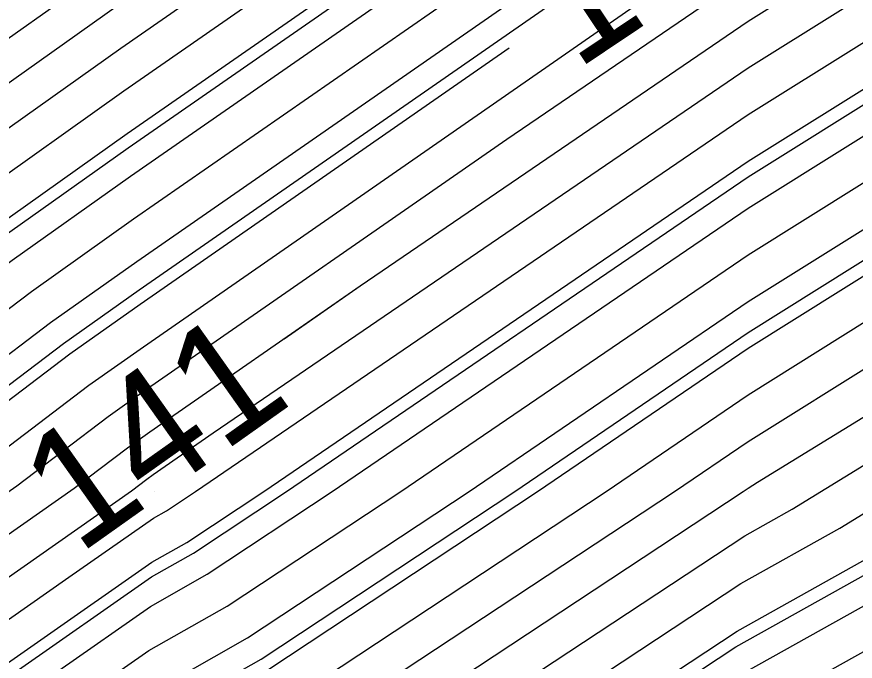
# Model space of a CAD drawing. Extents: x 2354170 to 2357230, y 866100 to 868290.
# Drawn here: x 2356047.67 to 2356061.79, y 866917.15 to 866928.01 of the extents above; entities that cross this region are included whole.
import ezdxf

# ---------------------------------------------------------------- set-up
doc = ezdxf.new("R2010")
doc.units = 0
for name, color, linetype in [('Default', 7, 'Continuous'), ('DTM Contours Major', 7, 'Continuous'), ('DTM Contours Minor', 7, 'Continuous'), ('Exist DTM QL2 LIDAR Elevation Point', 7, 'Continuous')]:
    doc.layers.add(name, color=color, linetype=linetype)

msp = doc.modelspace()

# ---------------------------------------------------------------- linework, layer by layer
at = {"layer": 'Default'}
for points in [[(2356033.301, 866917.208), (2356038.025, 866920.522), (2356045.968, 866926.545), (2356049.307, 866928.912), (2356054.618, 866932.6), (2356055.967, 866933.394), (2356057.671, 866934.31), (2356061.661, 866937.046), (2356066.181, 866939.658), (2356072.298, 866942.76), (2356074.481, 866943.61), (2356078.191, 866945.372), (2356083.241, 866947.187), (2356090.041, 866950.358), (2356096.25, 866952.655), (2356103.415, 866954.36), (2356108.266, 866955.152), (2356112.816, 866955.877), (2356117.584, 866956.311), (2356125.219, 866955.566)], [(2356024.991, 866910.541), (2356034.108, 866916.339), (2356039.954, 866920.439), (2356046.616, 866925.491), (2356049.416, 866927.477), (2356055.903, 866931.98), (2356056.929, 866932.584), (2356058.224, 866933.281), (2356061.26, 866935.362), (2356066.647, 866938.475), (2356073.938, 866942.173), (2356075.655, 866942.842), (2356078.574, 866944.228), (2356082.546, 866945.655), (2356090.45, 866949.341), (2356096.245, 866951.485), (2356104.714, 866953.5), (2356108.606, 866954.136), (2356112.257, 866954.717), (2356117.992, 866955.239), (2356124.329, 866954.621)], [(2356024.52, 866909.55), (2356034.511, 866915.904), (2356040.918, 866920.398), (2356046.94, 866924.964), (2356049.471, 866926.759), (2356056.545, 866931.67), (2356057.409, 866932.179), (2356058.501, 866932.766), (2356061.059, 866934.52), (2356066.88, 866937.884), (2356074.758, 866941.88), (2356076.242, 866942.457), (2356078.765, 866943.655), (2356082.198, 866944.889), (2356090.655, 866948.833), (2356096.242, 866950.9), (2356105.363, 866953.07), (2356108.776, 866953.628), (2356111.977, 866954.138), (2356118.196, 866954.704), (2356123.884, 866954.148)], [(2356041.651, 866920.194), (2356041.882, 866920.356), (2356047.263, 866924.437), (2356049.525, 866926.041), (2356057.187, 866931.36), (2356057.89, 866931.774), (2356058.778, 866932.252), (2356060.858, 866933.678), (2356067.113, 866937.293), (2356075.579, 866941.586), (2356076.83, 866942.073), (2356078.957, 866943.083), (2356081.851, 866944.123), (2356090.859, 866948.324), (2356096.239, 866950.315), (2356106.012, 866952.64), (2356108.946, 866953.119), (2356111.697, 866953.558), (2356118.4, 866954.168), (2356123.439, 866953.676), (2356129.332, 866951.689), (2356132.794, 866950.969)], [(2356023.577, 866907.568), (2356035.318, 866915.035), (2356042.847, 866920.315), (2356047.587, 866923.91), (2356049.58, 866925.323), (2356057.829, 866931.05), (2356058.37, 866931.369), (2356059.055, 866931.737), (2356060.658, 866932.836), (2356067.346, 866936.702), (2356076.399, 866941.293), (2356077.417, 866941.689), (2356079.148, 866942.511), (2356081.503, 866943.358), (2356091.064, 866947.816), (2356096.236, 866949.73), (2356106.661, 866952.21), (2356109.115, 866952.611), (2356111.417, 866952.978), (2356118.604, 866953.632), (2356122.993, 866953.204)], [(2356023.106, 866906.577), (2356035.722, 866914.6), (2356043.811, 866920.274), (2356047.911, 866923.383), (2356049.634, 866924.605), (2356058.471, 866930.74), (2356058.851, 866930.964), (2356059.331, 866931.222), (2356060.457, 866931.994), (2356067.579, 866936.11), (2356077.219, 866940.999), (2356078.004, 866941.305), (2356079.339, 866941.939), (2356081.156, 866942.592), (2356091.268, 866947.307), (2356096.234, 866949.144), (2356107.311, 866951.78), (2356109.285, 866952.103), (2356111.137, 866952.398), (2356118.809, 866953.096), (2356122.548, 866952.731)], [(2356022.635, 866905.587), (2356036.125, 866914.165), (2356044.775, 866920.233), (2356048.235, 866922.856), (2356049.689, 866923.887), (2356059.113, 866930.43), (2356059.332, 866930.559), (2356059.608, 866930.708), (2356060.256, 866931.152), (2356067.812, 866935.519), (2356078.039, 866940.706), (2356078.591, 866940.921), (2356079.53, 866941.367), (2356080.808, 866941.826), (2356091.473, 866946.799), (2356096.231, 866948.559), (2356107.96, 866951.351), (2356109.455, 866951.595), (2356110.857, 866951.818), (2356119.013, 866952.56), (2356122.103, 866952.259)], [(2356021.693, 866903.605), (2356036.932, 866913.296), (2356046.704, 866920.15), (2356048.882, 866921.802), (2356049.798, 866922.451), (2356058.393, 866928.419), (2356059.984, 866929.504), (2356060.792, 866930.01), (2356068.278, 866934.336), (2356079.679, 866940.119), (2356079.766, 866940.153), (2356079.913, 866940.222), (2356080.113, 866940.294), (2356091.881, 866945.782), (2356096.225, 866947.389), (2356109.258, 866950.491), (2356109.794, 866950.578), (2356110.297, 866950.658), (2356119.421, 866951.489), (2356121.213, 866951.314)], [(2356021.222, 866902.614), (2356037.336, 866912.862), (2356047.668, 866920.109), (2356049.206, 866921.275), (2356049.853, 866921.733), (2356055.921, 866925.947), (2356059.984, 866928.718), (2356062.048, 866930.01), (2356068.512, 866933.745), (2356079.079, 866939.105), (2356080.099, 866939.69), (2356080.478, 866939.861), (2356092.086, 866945.274), (2356096.222, 866946.804), (2356109.908, 866950.061), (2356109.964, 866950.07), (2356110.017, 866950.079), (2356119.625, 866950.953), (2356120.768, 866950.841)], [(2356052.168, 866922.585), (2356053.448, 866923.474), (2356059.984, 866927.931), (2356063.304, 866930.01), (2356068.745, 866933.154), (2356077.639, 866937.665), (2356080.283, 866939.181), (2356081.264, 866939.624), (2356092.29, 866944.765), (2356096.219, 866946.219), (2356109.37, 866949.349), (2356109.956, 866949.459), (2356115.356, 866950.01), (2356119.829, 866950.417), (2356120.323, 866950.369), (2356129.523, 866947.266), (2356138.373, 866945.427), (2356144.902, 866944.467)], [(2356020.279, 866900.632), (2356038.143, 866911.992), (2356049.597, 866920.026), (2356049.854, 866920.221), (2356049.962, 866920.297), (2356050.975, 866921.001), (2356059.984, 866927.145), (2356064.56, 866930.01), (2356068.978, 866932.563), (2356076.2, 866936.226), (2356080.466, 866938.672), (2356082.05, 866939.387), (2356092.495, 866944.257), (2356096.217, 866945.634), (2356108.674, 866948.598), (2356109.923, 866948.835), (2356119.852, 866949.847)], [(2356021.872, 866900.954), (2356038.546, 866911.558), (2356048.544, 866918.57), (2356049.968, 866919.564), (2356050.188, 866919.689), (2356050.674, 866920.01), (2356059.984, 866926.359), (2356065.816, 866930.01), (2356069.211, 866931.971), (2356074.76, 866934.786), (2356080.65, 866938.163), (2356082.836, 866939.149), (2356092.699, 866943.749), (2356096.214, 866945.049), (2356107.977, 866947.848), (2356109.891, 866948.21), (2356119.299, 866949.17), (2356120.571, 866949.04)], [(2356025.941, 866902.861), (2356026.957, 866903.496), (2356038.95, 866911.123), (2356046.14, 866916.166), (2356049.942, 866918.821), (2356050.529, 866919.153), (2356051.827, 866920.01), (2356059.984, 866925.573), (2356067.073, 866930.01), (2356069.444, 866931.38), (2356073.32, 866933.346), (2356080.833, 866937.654), (2356083.623, 866938.912), (2356092.904, 866943.24), (2356096.211, 866944.464), (2356107.28, 866947.098), (2356109.858, 866947.585), (2356113.966, 866948.004)], [(2356032.042, 866906.039), (2356039.353, 866910.688), (2356043.737, 866913.763), (2356049.917, 866918.077), (2356050.87, 866918.618), (2356052.98, 866920.01), (2356059.984, 866924.786), (2356068.329, 866930.01), (2356069.677, 866930.789), (2356071.881, 866931.907), (2356081.017, 866937.145), (2356084.409, 866938.675), (2356093.108, 866942.732), (2356096.208, 866943.879), (2356106.584, 866946.348), (2356109.825, 866946.961), (2356118.194, 866947.814), (2356121.516, 866947.476)], [(2356021.946, 866899.08), (2356037.127, 866908.581), (2356039.757, 866910.254), (2356041.334, 866911.36), (2356049.891, 866917.333), (2356051.211, 866918.082), (2356054.133, 866920.01), (2356059.984, 866924), (2356069.585, 866930.01), (2356069.91, 866930.197), (2356070.441, 866930.467), (2356081.2, 866936.636), (2356085.195, 866938.438), (2356093.313, 866942.224), (2356096.205, 866943.294), (2356105.887, 866945.598), (2356109.793, 866946.336), (2356117.642, 866947.137), (2356121.988, 866946.694)], [(2356022.529, 866898.804), (2356039.878, 866909.663), (2356040.173, 866909.824), (2356049.865, 866916.59), (2356051.553, 866917.547), (2356055.286, 866920.01), (2356059.984, 866923.214), (2356068.549, 866928.575), (2356070.112, 866929.534), (2356070.374, 866929.696), (2356070.759, 866930.035), (2356081.384, 866936.127), (2356085.981, 866938.201), (2356093.517, 866941.715), (2356096.203, 866942.709), (2356105.191, 866944.848), (2356109.76, 866945.711), (2356117.089, 866946.459), (2356122.461, 866945.913)], [(2355996.249, 866891.115), (2356000.035, 866893.409), (2356003.156, 866896.068), (2356007.384, 866899.257), (2356016.84, 866904.988), (2356025.462, 866911.532), (2356033.704, 866916.773), (2356038.989, 866920.48), (2356046.292, 866926.018), (2356049.362, 866928.194), (2356055.261, 866932.29), (2356056.448, 866932.989), (2356057.947, 866933.795), (2356061.461, 866936.204), (2356066.414, 866939.067), (2356073.118, 866942.467), (2356075.068, 866943.226), (2356078.383, 866944.8), (2356079.911, 866945.349)], [(2356023.693, 866898.252), (2356039.396, 866908.081), (2356041.039, 866908.977), (2356049.813, 866915.102), (2356052.235, 866916.476), (2356057.591, 866920.01), (2356059.984, 866921.641), (2356064.346, 866924.372), (2356070.486, 866928.141), (2356071.519, 866928.777), (2356073.032, 866930.11), (2356081.751, 866935.109), (2356087.553, 866937.726), (2356093.926, 866940.698), (2356096.197, 866941.538), (2356103.798, 866943.347), (2356109.695, 866944.462), (2356115.984, 866945.104), (2356123.406, 866944.349)], [(2356024.275, 866897.977), (2356039.156, 866907.29), (2356041.472, 866908.554), (2356049.788, 866914.359), (2356052.576, 866915.94), (2356058.744, 866920.01), (2356059.984, 866920.855), (2356062.244, 866922.27), (2356070.673, 866927.445), (2356072.091, 866928.317), (2356074.168, 866930.147), (2356081.934, 866934.6), (2356088.339, 866937.489), (2356094.131, 866940.19), (2356096.194, 866940.953), (2356103.101, 866942.597), (2356109.663, 866943.838), (2356115.432, 866944.426), (2356123.879, 866943.567)], [(2356025.44, 866897.425), (2356038.674, 866905.708), (2356042.338, 866907.707), (2356049.736, 866912.872), (2356053.258, 866914.869), (2356059.925, 866919.267), (2356060.727, 866919.716), (2356071.048, 866926.052), (2356073.235, 866927.398), (2356076.441, 866930.222), (2356082.301, 866933.582), (2356089.912, 866937.015), (2356094.539, 866939.173), (2356096.189, 866939.783), (2356101.708, 866941.097), (2356109.598, 866942.588), (2356114.327, 866943.071), (2356124.824, 866942.003)], [(2356026.022, 866897.149), (2356038.433, 866904.917), (2356042.771, 866907.284), (2356049.71, 866912.128), (2356053.599, 866914.334), (2356059.861, 866918.465), (2356061.53, 866919.397), (2356071.235, 866925.355), (2356073.807, 866926.938), (2356077.577, 866930.259), (2356082.485, 866933.073), (2356090.698, 866936.778), (2356094.744, 866938.665), (2356096.186, 866939.198), (2356101.012, 866940.347), (2356109.565, 866941.964), (2356113.774, 866942.393), (2356125.296, 866941.221)], [(2356009.937, 866888.393), (2356010.093, 866888.528), (2356010.61, 866888.924), (2356019.42, 866895.602), (2356023.111, 866898.528), (2356039.637, 866908.872), (2356040.606, 866909.401), (2356049.839, 866915.846), (2356051.894, 866917.011), (2356056.438, 866920.01), (2356059.984, 866922.428), (2356066.448, 866926.473), (2356070.299, 866928.838), (2356070.946, 866929.236), (2356071.896, 866930.072), (2356081.567, 866935.618), (2356086.767, 866937.964), (2356093.722, 866941.207), (2356094.399, 866941.457)], [(2356027.187, 866896.598), (2356037.951, 866903.336), (2356043.637, 866906.437), (2356049.659, 866910.641), (2356054.282, 866913.263), (2356059.733, 866916.859), (2356063.138, 866918.761), (2356071.609, 866923.962), (2356074.951, 866926.019), (2356079.85, 866930.333), (2356082.852, 866932.055), (2356092.27, 866936.304), (2356095.153, 866937.648), (2356096.18, 866938.028), (2356099.618, 866938.846), (2356109.5, 866940.714), (2356112.67, 866941.038), (2356126.242, 866939.657)], [(2356012.428, 866888.079), (2356019.105, 866893.141), (2356024.858, 866897.701), (2356038.915, 866906.499), (2356041.905, 866908.13), (2356049.762, 866913.615), (2356052.917, 866915.405), (2356059.897, 866920.01), (2356059.984, 866920.069), (2356060.142, 866920.168), (2356070.86, 866926.748), (2356072.663, 866927.858), (2356075.304, 866930.184), (2356082.118, 866934.091), (2356089.125, 866937.252), (2356094.335, 866939.682), (2356096.191, 866940.368), (2356097.11, 866940.587)], [(2356027.769, 866896.322), (2356037.711, 866902.545), (2356044.07, 866906.014), (2356049.633, 866909.897), (2356054.623, 866912.727), (2356059.669, 866916.056), (2356063.941, 866918.443), (2356071.796, 866923.266), (2356075.523, 866925.56), (2356080.986, 866930.371), (2356083.035, 866931.546), (2356093.056, 866936.066), (2356095.357, 866937.14), (2356096.177, 866937.443), (2356098.922, 866938.096), (2356109.467, 866940.09), (2356112.117, 866940.36), (2356126.714, 866938.875)], [(2356014.936, 866887.758), (2356018.791, 866890.679), (2356026.604, 866896.874), (2356038.192, 866904.126), (2356043.204, 866906.86), (2356049.684, 866911.384), (2356053.941, 866913.798), (2356059.797, 866917.662), (2356062.334, 866919.079), (2356071.422, 866924.659), (2356074.379, 866926.479), (2356078.713, 866930.296), (2356082.668, 866932.564), (2356091.484, 866936.541), (2356094.948, 866938.156), (2356096.183, 866938.613), (2356099.892, 866939.496)], [(2355974.488, 866869.712), (2355974.905, 866870.008), (2355980.15, 866873.994), (2355989.46, 866880.513), (2355989.709, 866880.857), (2355994.132, 866884.246), (2356000.013, 866887.81), (2356006.365, 866893.221), (2356014.968, 866899.71), (2356018.732, 866901.991), (2356022.164, 866904.596), (2356036.529, 866913.731), (2356045.74, 866920.191), (2356048.559, 866922.329), (2356049.744, 866923.169), (2356055.96, 866927.485)]]:
    msp.add_lwpolyline(points, dxfattribs=at)
at = {"layer": 'DTM Contours Major'}
msp.add_lwpolyline([(2356026.003, 866902.685), (2356028.652, 866904.344), (2356039.084, 866910.978), (2356045.339, 866915.365), (2356049.934, 866918.573), (2356050.643, 866918.975), (2356052.211, 866920.01), (2356059.984, 866925.311), (2356067.491, 866930.01), (2356069.521, 866931.183), (2356072.84, 866932.866), (2356080.895, 866937.484), (2356083.885, 866938.833), (2356092.972, 866943.071), (2356096.21, 866944.269), (2356107.048, 866946.848), (2356109.847, 866947.377), (2356114.035, 866947.804)], dxfattribs=at)
at = {"layer": 'DTM Contours Minor'}
for points in [[(2356039.047, 866920.524), (2356046.292, 866926.018), (2356049.362, 866928.194), (2356055.261, 866932.29), (2356056.448, 866932.989), (2356057.947, 866933.795), (2356061.461, 866936.204), (2356066.414, 866939.067), (2356073.118, 866942.467), (2356075.068, 866943.226), (2356078.383, 866944.8), (2356082.894, 866946.421), (2356090.246, 866949.849), (2356096.248, 866952.07), (2356104.065, 866953.93), (2356108.436, 866954.644), (2356112.536, 866955.297), (2356117.788, 866955.775), (2356124.774, 866955.093)], [(2356025.871, 866907.184), (2356036.394, 866913.876), (2356045.418, 866920.205), (2356048.451, 866922.505), (2356049.725, 866923.408), (2356059.541, 866930.224), (2356059.652, 866930.289), (2356059.793, 866930.365), (2356060.122, 866930.591), (2356067.968, 866935.125), (2356078.586, 866940.51), (2356078.983, 866940.665), (2356079.658, 866940.985), (2356080.577, 866941.315), (2356091.609, 866946.46), (2356096.229, 866948.169), (2356108.393, 866951.064), (2356109.568, 866951.256), (2356110.671, 866951.432), (2356119.149, 866952.203), (2356121.806, 866951.944)], [(2356020.751, 866901.623), (2356037.739, 866912.427), (2356048.633, 866920.067), (2356049.53, 866920.748), (2356049.907, 866921.015), (2356053.448, 866923.474), (2356059.984, 866927.931), (2356063.304, 866930.01), (2356068.745, 866933.154), (2356077.639, 866937.665), (2356080.283, 866939.181), (2356081.264, 866939.624), (2356092.29, 866944.765), (2356096.219, 866946.219), (2356109.37, 866949.349), (2356109.956, 866949.459), (2356115.356, 866950.01), (2356119.829, 866950.417), (2356120.323, 866950.369), (2356129.523, 866947.266), (2356133.085, 866946.526)], [(2356022.917, 866898.62), (2356039.717, 866909.136), (2356040.462, 866909.542), (2356049.848, 866916.094), (2356051.78, 866917.19), (2356056.054, 866920.01), (2356059.984, 866922.69), (2356067.148, 866927.174), (2356070.236, 866929.07), (2356070.756, 866929.39), (2356071.517, 866930.06), (2356081.506, 866935.788), (2356083.192, 866936.548)], [(2356024.858, 866897.701), (2356038.915, 866906.499), (2356041.905, 866908.13), (2356049.762, 866913.615), (2356052.917, 866915.405), (2356059.897, 866920.01), (2356059.984, 866920.069), (2356060.142, 866920.168), (2356070.86, 866926.748), (2356072.663, 866927.858), (2356075.304, 866930.184), (2356082.118, 866934.091), (2356086.092, 866935.884)], [(2356026.798, 866896.782), (2356038.112, 866903.863), (2356043.348, 866906.719), (2356049.676, 866911.136), (2356054.054, 866913.62), (2356059.776, 866917.394), (2356062.602, 866918.973), (2356071.484, 866924.427), (2356074.57, 866926.326), (2356079.092, 866930.308), (2356082.73, 866932.394), (2356088.997, 866935.222)], [(2356023.892, 866908.229), (2356035.049, 866915.325), (2356042.204, 866920.343), (2356047.371, 866924.261), (2356049.543, 866925.801), (2356057.401, 866931.257), (2356058.05, 866931.639), (2356058.87, 866932.08), (2356060.791, 866933.397), (2356060.999, 866933.517)]]:
    msp.add_lwpolyline(points, dxfattribs=at)
at = {"layer": 'Exist DTM QL2 LIDAR Elevation Point'}
for p, q in [((2356049.984, 866920.01), (2356049.984, 866920.01)), ((2356059.984, 866920.01), (2356059.984, 866920.01))]:
    msp.add_line(p, q, dxfattribs=at)

# ---------------------------------------------------------------- texts
at = {"layer": 'Default'}
for s, rotation, p in [('142', 33.8152, (2356057.09, 866927.099)), ('141', 35.3431, (2356048.704, 866918.936))]:
    msp.add_text(s, height=2, rotation=rotation, dxfattribs=at).set_placement(p)

doc.saveas('drawing.dxf')
